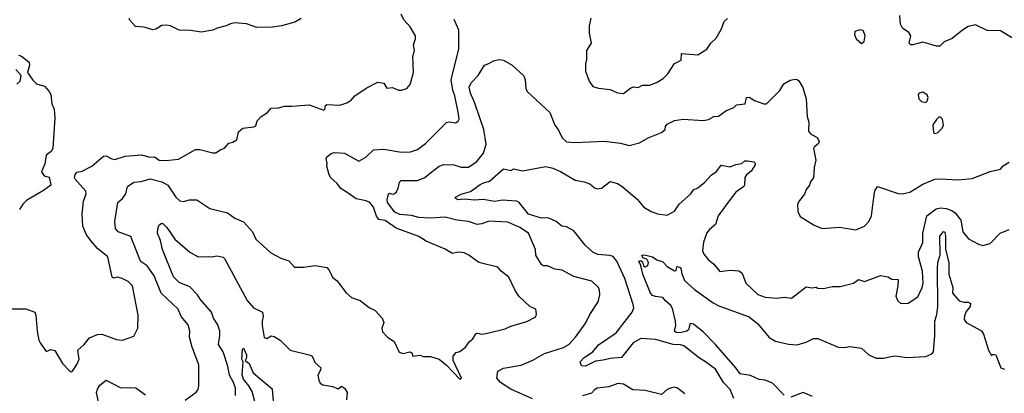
# Model space of a CAD drawing. Extents: x 1245432 to 1420865, y 606325 to 671314.
# Tile 364 of 382: x 1406303 to 1413042, y 633630 to 636187. Entities that reach past the tile are written whole.
import ezdxf

# ---------------------------------------------------------------- set-up
doc = ezdxf.new("R2010")
doc.units = 0

msp = doc.modelspace()

# ---------------------------------------------------------------- linework, layer by layer
at = {"layer": '0CON20XD'}
for points in [[(1406665, 633782.5), (1406695, 633827.5), (1406708.8, 633865), (1406701.2, 633925), (1406744.4, 633965), (1406780.3, 634009.7), (1406835, 634032), (1406864.2, 634035.8), (1406965, 633998.8), (1407005.9, 633994.1), (1407085, 634020.8), (1407111.9, 634075), (1407113.8, 634165), (1407074.4, 634365), (1407045.6, 634395), (1407005, 634416.5), (1406975, 634425.8), (1406945, 634417.1), (1406935, 634424), (1406906.9, 634565), (1406835, 634622.2), (1406791.2, 634671.2), (1406760.4, 634715), (1406734.5, 634774.5), (1406731, 634855), (1406738.6, 634945), (1406758.4, 634995), (1406755.5, 635014.5), (1406682.5, 635095), (1406678, 635105), (1406682.3, 635127.7), (1406695, 635143.3), (1406729.5, 635150.5), (1406796.7, 635185), (1406876.2, 635253.8), (1406895, 635254.2), (1406934.1, 635234.1), (1406955, 635230.6), (1407025, 635252.9), (1407135, 635261.1), (1407195, 635245.6), (1407225, 635249.2), (1407256.6, 635226.6), (1407302.6, 635222.6), (1407388.7, 635231.3), (1407505, 635298.6), (1407535, 635299.5), (1407625, 635274.5), (1407644.2, 635275.8), (1407675, 635296.7), (1407705, 635307.5), (1407735, 635342.5), (1407761.7, 635348.3), (1407790, 635365), (1407801.2, 635418.8), (1407830, 635445), (1407905, 635452.5), (1407919.3, 635460.7), (1407927.5, 635495), (1407956.7, 635525), (1407999.3, 635550.7), (1408025, 635581.2), (1408075, 635582.5), (1408115, 635594.2), (1408165, 635594), (1408285, 635602.9), (1408385, 635567.1), (1408391.9, 635575), (1408395, 635598.8), (1408405, 635605.7), (1408495, 635601.4), (1408542.4, 635617.6), (1408572, 635635), (1408596, 635665), (1408675, 635718), (1408755, 635760), (1408795, 635753.3), (1408815, 635717.5), (1408855, 635722.5), (1408895, 635703.3), (1408915, 635703.3), (1408953.6, 635716.4), (1408975, 635742.5), (1408998, 635825), (1408994.2, 635935), (1409004, 635975), (1408998, 636015), (1409012.5, 636055), (1409012.5, 636075), (1408975, 636136.7), (1408932.5, 636185), (1408914, 636225)], [(1408228.8, 636195), (1408185, 636169.4), (1408094.4, 636144.4), (1408033.9, 636136.1), (1407926.1, 636133.9), (1407855, 636158), (1407775, 636164.2), (1407745, 636159.2), (1407716.6, 636143.4), (1407655, 636128.1), (1407625.7, 636114.3), (1407545, 636102.1), (1407475, 636112.1), (1407395, 636113.8), (1407335, 636144.2), (1407305, 636148.6), (1407275, 636145.7), (1407235, 636122), (1407215, 636117.5), (1407154.4, 636134.4), (1407095, 636140), (1407054.4, 636185), (1407053.8, 636196.2)], [(1410212.9, 636197.1), (1410201.2, 636145), (1410201.2, 636095), (1410213.8, 636025), (1410182, 635975), (1410183.3, 635915), (1410176, 635885), (1410176.2, 635835), (1410200, 635765), (1410225, 635730), (1410265, 635718), (1410345, 635710), (1410395, 635686.2), (1410435, 635682.5), (1410485, 635720), (1410505, 635726.7), (1410535, 635723.3), (1410565, 635737.5), (1410615, 635738.6), (1410665, 635759.2), (1410706.7, 635785), (1410740, 635815), (1410785, 635886.7), (1410829.6, 635910.5), (1410833.3, 635955), (1410945, 635945.8), (1411005.5, 635984.5), (1411034, 636025), (1411069.1, 636060.9), (1411106, 636125), (1411123.8, 636175), (1411146.7, 636195)], [(1413143.1, 636033.1), (1413015, 636109.4), (1412925, 636112.2), (1412845, 636151.9), (1412795, 636138.9), (1412755, 636115.6), (1412685, 636057.5), (1412630.8, 636035), (1412600, 636005), (1412577.5, 636005), (1412485, 636032), (1412415, 636014.3), (1412402.5, 636015), (1412390, 636025), (1412402, 636075), (1412388.9, 636098.9), (1412345, 636129.5), (1412331.6, 636155), (1412327.5, 636215)], [(1408543.5, 635003.5), (1408501.9, 635031.9), (1408476.9, 635066.9), (1408432.5, 635105), (1408420, 635125), (1408404, 635185), (1408406.7, 635205), (1408400, 635235), (1408405, 635247.5), (1408435, 635270), (1408455, 635278), (1408525, 635274), (1408625, 635217.5), (1408673, 635247), (1408725, 635296), (1408795, 635300), (1408915, 635281.1), (1408976.8, 635283.2), (1409025, 635298), (1409080.3, 635339.7), (1409225, 635483.8), (1409245, 635487.5), (1409285, 635481.5), (1409305, 635492), (1409310, 635505), (1409304.5, 635555), (1409281.1, 635665), (1409266.5, 635705), (1409255.5, 635775), (1409283.4, 635886.6), (1409308.1, 635985), (1409307.8, 636115), (1409277.2, 636187.2)], [(1412065, 636023.3), (1412083.6, 636036.4), (1412089.6, 636079.5), (1412075, 636112.5), (1412055, 636117.5), (1412020, 636105), (1412017.5, 636085), (1412027.5, 636055), (1412065, 636023.3)], [(1406295, 635943.8), (1406315, 635936.2), (1406367.5, 635895), (1406370, 635875), (1406356, 635825), (1406393.6, 635773.6), (1406418.5, 635748.5), (1406472.1, 635732.1), (1406505.5, 635695.5), (1406515.7, 635675), (1406521.7, 635611.7), (1406538.6, 635575), (1406544.2, 635515), (1406529.2, 635305), (1406518, 635285), (1406485, 635258.8), (1406475, 635200), (1406452, 635145), (1406469.3, 635119.3), (1406505, 635110), (1406515, 635053.8), (1406465, 635016.9), (1406349.9, 634950.1), (1406323.5, 634925), (1406302.2, 634887.8)], [(1409812, 633592), (1409665, 633659.1), (1409594, 633705), (1409567.5, 633735), (1409575, 633781.2), (1409615, 633802.7), (1409735, 633823.6), (1409815, 633857.1), (1409895, 633903.8), (1410025, 633943.5), (1410062.5, 633965), (1410107.7, 634015), (1410177, 634113), (1410205, 634168.8), (1410262.7, 634257.3), (1410274, 634305), (1410272, 634335), (1410263.8, 634355), (1410217.9, 634397.9), (1410095, 634429.4), (1410015, 634472.5), (1409965, 634480), (1409915, 634502), (1409885, 634502.5), (1409875, 634511.2), (1409836.2, 634575), (1409832.5, 634615), (1409785.4, 634725), (1409725, 634765.4), (1409645, 634802.2), (1409515, 634809.1), (1409465, 634789.1), (1409435, 634784.5), (1409375.2, 634805.2), (1409294, 634814), (1409215, 634834.7), (1409115, 634829.7), (1409035, 634833.9), (1408985, 634847.2), (1408905, 634854.8), (1408870.6, 634870.6), (1408820.4, 634935), (1408817.8, 634955), (1408826.7, 634995), (1408835, 635000.8), (1408855, 634992), (1408865, 634994), (1408881.2, 635008.8), (1408894, 635035), (1408902, 635075), (1408914.4, 635085.6), (1409025, 635086.2), (1409075, 635106), (1409115, 635138), (1409175, 635184.6), (1409205, 635195.4), (1409275, 635193.8), (1409325, 635177.5), (1409375, 635177.9), (1409432.7, 635217.3), (1409477.1, 635272.9), (1409495.3, 635334.7), (1409479.1, 635435), (1409418, 635615), (1409387.9, 635685), (1409380, 635725), (1409392, 635755), (1409441.4, 635805), (1409485, 635875.8), (1409514.3, 635885.7), (1409545, 635906), (1409585, 635913.3), (1409615, 635909.2), (1409673.3, 635875), (1409752.7, 635802.7), (1409762.9, 635775), (1409767.8, 635715), (1409777.1, 635695), (1409931.7, 635551.7), (1409965.6, 635465), (1409990.5, 635430.5), (1410015, 635379.2), (1410045, 635351.1), (1410105, 635345.6), (1410305, 635354.4), (1410415, 635342.2), (1410475, 635326.7), (1410545, 635343.1), (1410605, 635379.2), (1410695, 635413.8), (1410720, 635435), (1410722.5, 635455), (1410735, 635472.5), (1410784.2, 635495.8), (1410845, 635505.8), (1410983.9, 635496.1), (1411017.3, 635502.7), (1411055, 635523.3), (1411085, 635527.5), (1411135, 635563.3), (1411190, 635585), (1411210, 635605), (1411268.3, 635611.7), (1411277.5, 635655), (1411295, 635655.5), (1411332.9, 635632.9), (1411395, 635611.1), (1411415, 635611.2), (1411505, 635702.5), (1411532.3, 635747.7), (1411576.7, 635773.3), (1411610.7, 635780.7), (1411625, 635777.5), (1411635, 635767.5), (1411663.6, 635723.6), (1411685.7, 635645), (1411692.9, 635525), (1411704.4, 635485), (1411702.5, 635425), (1411715, 635404.6), (1411760.3, 635380.3), (1411775.4, 635355), (1411770.6, 635339.4), (1411740, 635315), (1411736.2, 635305), (1411752.5, 635225), (1411740, 635175), (1411736.7, 635105), (1411713.3, 635075), (1411708.8, 635055), (1411686.7, 635025), (1411675, 634992.5), (1411639.6, 634950.5), (1411626, 634924), (1411628.8, 634875), (1411645, 634840), (1411739.7, 634779.7), (1411795, 634757.1), (1411915, 634766.4), (1412025, 634747.8), (1412085, 634774.4), (1412114.4, 634805), (1412132.5, 634845), (1412143.6, 634936.4), (1412155.8, 635015), (1412175, 635045.8), (1412315, 634997.1), (1412345, 634995.7), (1412395, 635007.1), (1412485, 635060.9), (1412567.5, 635095), (1412605, 635098.8), (1412725, 635091.1), (1412821.1, 635098.9), (1412945, 635147.1), (1413015, 635163.3), (1413033.6, 635186.4), (1413075, 635212.9)], [(1406283.8, 635745), (1406306.2, 635765), (1406313.8, 635805), (1406275.6, 635845.6)], [(1412505, 635620), (1412515, 635630), (1412520, 635655), (1412513, 635673), (1412485, 635690), (1412460, 635685), (1412452.5, 635675), (1412457.5, 635645), (1412475, 635627.5), (1412505, 635620)], [(1412565, 635407.5), (1412585, 635413.3), (1412617.5, 635445), (1412626.7, 635465), (1412620, 635505), (1412605, 635520), (1412595, 635520), (1412577, 635503), (1412553.9, 635466.1), (1412557.5, 635415), (1412565, 635407.5)], [(1411190, 633595), (1411166.3, 633656.3), (1411120, 633705), (1411064.6, 633795), (1410996.7, 633846.7), (1410955, 633870), (1410848.1, 633955), (1410825, 633963.1), (1410775, 633964.7), (1410655, 633997.4), (1410555, 634004.6), (1410502.5, 633975), (1410422.9, 633875), (1410345, 633868.9), (1410296.8, 633856.8), (1410245, 633849.5), (1410175, 633816), (1410147.5, 633817.5), (1410140, 633845), (1410166, 633875), (1410226, 633914), (1410265, 633962.5), (1410385.9, 634044.1), (1410494.6, 634185), (1410505.4, 634214.7), (1410502.7, 634237.3), (1410444.6, 634415.4), (1410389.5, 634535), (1410365.5, 634565.5), (1410343, 634573), (1410259, 634579), (1410226.7, 634595), (1410173.1, 634643.1), (1410095, 634741.8), (1410045, 634768.7), (1410013.8, 634773.8), (1409975, 634805.8), (1409925, 634827.7), (1409905, 634830.4), (1409875, 634828.2), (1409786, 634855), (1409722, 634935), (1409704.5, 634944.5), (1409605, 634952.6), (1409555, 634942.7), (1409475, 634957.1), (1409415, 634951.8), (1409345, 634957.9), (1409304.5, 634954.5), (1409282.5, 634965), (1409290, 634975), (1409325, 634992.9), (1409389.1, 635010.9), (1409455, 635058.5), (1409485, 635073.6), (1409518.5, 635081.5), (1409615, 635166), (1409664.4, 635155.6), (1409685, 635165.4), (1409745, 635152.7), (1409905, 635182), (1409951.7, 635171.7), (1410005, 635148.8), (1410105, 635088.5), (1410166.4, 635076.4), (1410205, 635064), (1410236.9, 635036.9), (1410258.3, 635028.3), (1410285, 635033.1), (1410345, 635078.6), (1410395, 635065.5), (1410425, 635048.1), (1410528.1, 634958.1), (1410575, 634904.4), (1410625, 634874.4), (1410669.1, 634859.1), (1410735, 634850), (1410785, 634876.7), (1410816, 634925), (1410896, 634995), (1410915, 635023.3), (1410945, 635036), (1410992, 635075), (1411035, 635122.5), (1411072.2, 635147.8), (1411105, 635190.8), (1411165, 635180.8), (1411205, 635196.2), (1411245, 635202.5), (1411265, 635220.8), (1411285, 635221.1), (1411328.8, 635215), (1411337.1, 635205), (1411336.3, 635193.7), (1411309.4, 635150.6), (1411277.5, 635125), (1411265, 635106.2), (1411264.2, 635055), (1411258.6, 635045), (1411205, 635007.3), (1411173.3, 634965), (1411082.8, 634845), (1411065.5, 634785), (1411025, 634752.2), (1411005, 634727.5), (1410982.5, 634665), (1410975.8, 634605), (1410985, 634583.3), (1411015.6, 634545.6), (1411055, 634514), (1411095, 634463.3), (1411165, 634471.9), (1411225, 634467.5), (1411239.1, 634459.1), (1411250, 634445), (1411272, 634385), (1411355, 634305.7), (1411405, 634287.8), (1411485, 634280.6), (1411535, 634288.6), (1411585, 634280.6), (1411685, 634359.2), (1411725, 634352.5), (1411755, 634356.7), (1411765, 634350), (1411805, 634347.5), (1411865, 634360.8), (1411917.8, 634362.2), (1412010, 634385), (1412045, 634408), (1412085, 634396.2), (1412164.1, 634425.9), (1412195, 634435.8), (1412245, 634428), (1412271.7, 634411.7), (1412315, 634410), (1412314.4, 634365), (1412300.5, 634295), (1412312.7, 634262.7), (1412334.4, 634244.4), (1412385, 634247.5), (1412450.2, 634289.8), (1412480.9, 634355), (1412487.2, 634385), (1412481.8, 634465), (1412455.5, 634565), (1412454.5, 634595.5), (1412485, 634662.5), (1412483.5, 634725), (1412511.8, 634845), (1412575, 634892.3), (1412605, 634899.6), (1412644.7, 634894.7), (1412681.8, 634881.8), (1412705, 634865.8), (1412743.6, 634815), (1412758, 634735), (1412797.7, 634687.7), (1412865, 634650), (1412895, 634642.5), (1412945, 634656.2), (1413014, 634725), (1413075, 634750)], [(1407435.7, 633584.3), (1407511.5, 633638.5), (1407523.6, 633656.4), (1407529.2, 633680.8), (1407528.9, 633825), (1407483.3, 633945), (1407465.6, 634015), (1407466.2, 634055), (1407455, 634099.2), (1407407.5, 634155), (1407387.1, 634205), (1407270.9, 634315), (1407223.5, 634435), (1407175, 634501.9), (1407135, 634530), (1407125, 634545.8), (1407062.5, 634702.5), (1406976.2, 634735), (1406958.3, 634758.3), (1406953.2, 634805), (1406974.5, 634935.5), (1407006.3, 634963.7), (1407030, 634995), (1407040, 635045), (1407084.5, 635075.5), (1407135, 635079.2), (1407195, 635098.8), (1407276.3, 635076.4), (1407316.7, 635055), (1407371.5, 634971.5), (1407398.3, 634948.3), (1407425, 634943.1), (1407465, 634953.1), (1407515, 634954.3), (1407605, 634894), (1407725.5, 634865.5), (1407775, 634828.6), (1407833.9, 634803.9), (1407895.6, 634735.6), (1407918.8, 634685), (1408022.5, 634592.5), (1408090, 634555), (1408145, 634537.5), (1408183.3, 634493.3), (1408245, 634492.9), (1408325, 634504), (1408405, 634490), (1408419.2, 634475), (1408445, 634423.3), (1408475, 634400), (1408535, 634320), (1408575, 634286.2), (1408633.3, 634265), (1408695, 634216.7), (1408735, 634196.7), (1408784.1, 634144.1), (1408796, 634115), (1408780.6, 634075), (1408785, 634050), (1408821.2, 634015), (1408866.2, 633985), (1408901.2, 633911.2), (1408928.1, 633901.9), (1408973.8, 633913.8), (1408986.2, 633906.2), (1408993.6, 633883.6), (1409045, 633891.2), (1409065, 633881.2), (1409115, 633881.2), (1409175, 633864.2), (1409223.2, 633823.2), (1409315, 633727.5), (1409327.5, 633735), (1409268.8, 633855), (1409270, 633885), (1409291.2, 633908.8), (1409315, 633916.7), (1409355, 633946.2), (1409380.8, 633985), (1409405, 634004), (1409425, 634038), (1409435, 634042), (1409465.6, 634035.6), (1409505, 634041.8), (1409625, 634071.9), (1409665, 634090.8), (1409775, 634122.5), (1409835, 634152.5), (1409841.2, 634175), (1409836.1, 634206.1), (1409795, 634224), (1409721.6, 634291.6), (1409693.7, 634333.7), (1409650, 634425), (1409598, 634465), (1409575, 634494), (1409445, 634525.7), (1409376.3, 634576.3), (1409345, 634591.4), (1409305, 634595.7), (1409265, 634586.9), (1409215.4, 634615.5), (1409085, 634671.4), (1409035, 634702.5), (1408879.2, 634759.2), (1408805, 634812.7), (1408760.4, 634820.4), (1408745, 634842.5), (1408723.6, 634903.6), (1408700, 634935), (1408675, 634948.1), (1408605, 634960), (1408543.5, 635003.5)], [(1407780.4, 633615), (1407780, 633665), (1407766.9, 633705), (1407738.6, 633755), (1407726.5, 633816.5), (1407695, 633913.1), (1407663.2, 633965), (1407673.8, 634025), (1407672.8, 634055), (1407658.2, 634098.2), (1407628.2, 634145), (1407616.2, 634185), (1407537.3, 634275), (1407519.4, 634305), (1407468.3, 634358.3), (1407395, 634388), (1407355, 634426.7), (1407279.4, 634615), (1407267.1, 634675), (1407247.1, 634725), (1407247.5, 634755), (1407257.3, 634782.7), (1407275, 634793.8), (1407285, 634790), (1407309.4, 634765), (1407365, 634685.8), (1407467.3, 634595), (1407525, 634563.3), (1407592.5, 634567.5), (1407615, 634564.4), (1407655, 634570.8), (1407695, 634560.8), (1407705, 634552.5), (1407860, 634265), (1407902.9, 634215), (1407964, 634185), (1407970, 634155), (1407961.4, 634125), (1407961.5, 634095), (1407975, 634011.2), (1407993.6, 634006.4), (1408025, 634023.3), (1408045, 634020), (1408085, 633994.2), (1408155, 633925.8), (1408285, 633893.3), (1408303.6, 633883.6), (1408325, 633840), (1408363.3, 633805), (1408361.7, 633788.3), (1408344, 633755), (1408349.6, 633719.5), (1408360.3, 633700.3), (1408378.3, 633688.3), (1408445, 633677.5), (1408475, 633662.5), (1408485, 633662.5), (1408505, 633680), (1408526.7, 633665), (1408543.3, 633635), (1408540, 633585)], [(1412268.5, 633881.5), (1412295, 633886.7), (1412375, 633875.5), (1412505, 633881.4), (1412545, 633901.1), (1412556.7, 633915), (1412566.5, 634025), (1412566.6, 634125), (1412580.3, 634169.7), (1412586.5, 634225), (1412583.7, 634485), (1412587.5, 634525), (1412602.4, 634577.6), (1412600.5, 634705), (1412625, 634737.5), (1412635, 634732), (1412640.5, 634705), (1412640.3, 634615), (1412663, 634525), (1412663.5, 634445), (1412688.9, 634355), (1412687.5, 634315), (1412733.8, 634263.8), (1412765, 634253.8), (1412797.5, 634255), (1412810.6, 634245), (1412808.8, 634225), (1412780.3, 634189.8), (1412770.7, 634159.3), (1412767.1, 634135), (1412780.6, 634115), (1412887.1, 634057.1), (1412900.8, 634035), (1412933.3, 633925), (1412955, 633890), (1412965, 633897.5), (1412985, 633892.5), (1413018.8, 633805), (1413044.4, 633794.4)], [(1411535, 633617.3), (1411455, 633699.8), (1411405, 633720), (1411365, 633723.8), (1411305, 633751.6), (1411235, 633763.9), (1411203.6, 633803.6), (1411065.2, 633965.2), (1410980.1, 634050.1), (1410915, 634102.5), (1410892.1, 634107.9), (1410881.1, 634065), (1410870, 634055), (1410822.5, 634045), (1410795, 634045.8), (1410785.8, 634055), (1410794.3, 634095), (1410790.8, 634125), (1410771.2, 634211.2), (1410760.6, 634230.6), (1410722.1, 634262.1), (1410705, 634286), (1410655, 634291.9), (1410635, 634300), (1410620, 634315), (1410567.1, 634445), (1410553.3, 634505), (1410540, 634535), (1410555, 634540), (1410565, 634530), (1410573.3, 634503.3), (1410585, 634496.7), (1410603.3, 634505), (1410607.5, 634525), (1410595, 634547.5), (1410567, 634557), (1410560, 634575), (1410578.3, 634578.3), (1410635, 634564), (1410664.4, 634544.4), (1410705, 634529.2), (1410735, 634498.6), (1410785, 634468.8), (1410795, 634470), (1410801.7, 634498.3), (1410825, 634490), (1410829.5, 634479.5), (1410832, 634455), (1410853.2, 634403.2), (1410921.7, 634341.7), (1411050, 634250), (1411089.1, 634229.1), (1411295, 634153.3), (1411355.3, 634105.3), (1411431.8, 634011.8), (1411475, 633987.1), (1411565, 633965.8), (1411625, 633961.1), (1411685, 633980), (1411735, 634004.5), (1411765, 634005.5), (1411905, 633946.5), (1411945, 633943.1), (1411985, 633950.8), (1412065, 633938.6), (1412115, 633894.5), (1412165, 633871.8), (1412215, 633870.4), (1412268.5, 633881.5)], [(1406155, 634209.3), (1406345, 634208.4), (1406405.9, 634185.9), (1406412.9, 634165), (1406422, 634055), (1406433, 633993), (1406442, 633975), (1406485, 633917.5), (1406515, 633930), (1406543, 633923), (1406595, 633833.3), (1406645, 633782.5), (1406655, 633777.5), (1406665, 633782.5)], [(1407912.2, 633575), (1407893.2, 633643.2), (1407871.7, 633681.7), (1407835, 633726.9), (1407825, 633756.7), (1407832, 633845), (1407824.3, 633865), (1407828.3, 633931.7), (1407835, 633938.6), (1407837.8, 633935), (1407855, 633893.3), (1407856.3, 633873.7), (1407846.7, 633855), (1407873.4, 633833.4), (1407900.2, 633770.2), (1408031, 633661), (1408052.5, 633412.5)], [(1406853.6, 633515), (1406829.1, 633635), (1406835, 633658.8), (1406850.8, 633685), (1406895, 633720), (1406990.9, 633670.9), (1407098.7, 633668.7), (1407165, 633620)], [(1410855.7, 633625.7), (1410805, 633665.8), (1410785, 633673.3), (1410765, 633668.8), (1410734.2, 633655.8), (1410695, 633621.2), (1410585, 633648.9), (1410500, 633655), (1410435, 633692), (1410397.7, 633697.7), (1410335, 633675.5), (1410255, 633665.8), (1410236.7, 633655), (1410217.7, 633632.3), (1410155, 633614)], [(1411729.5, 633609.5), (1411665, 633636), (1411580, 633605)]]:
    msp.add_lwpolyline(points, dxfattribs=at)

doc.saveas('drawing.dxf')
